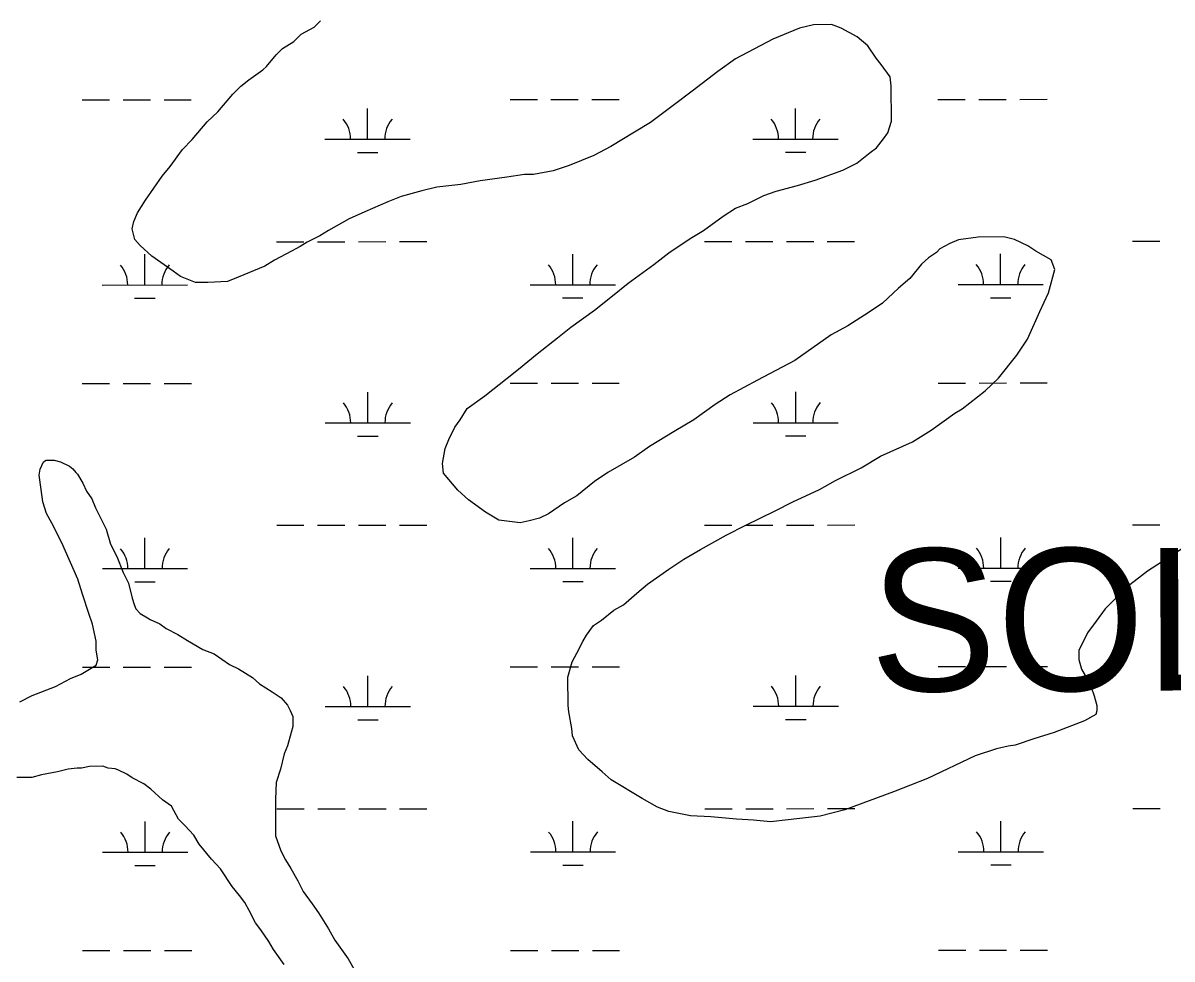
# Model space of a CAD drawing. Extents: x 3279314 to 3317160, y 734079 to 759431.
# Drawn here: x 3298590 to 3299938, y 743536 to 744634 of the extents above; entities that cross this region are included whole.
import ezdxf

# ---------------------------------------------------------------- set-up
doc = ezdxf.new("R2010")
doc.units = 0
for name, color, linetype in [('V-SITE-VEGE', 7, 'Continuous'), ('V-TOPO-GNAM-IDEN', 7, 'Continuous'), ('V-WETL-SWMP', 7, 'Continuous')]:
    doc.layers.add(name, color=color, linetype=linetype)

msp = doc.modelspace()

# ---------------------------------------------------------------- linework, layer by layer
at = {"layer": 'V-SITE-VEGE'}
for p, q in [((3298931.6, 744629.6), (3298938.8, 744636.9)), ((3298907.7, 744612.8), (3298916, 744621.2)), ((3298916, 744621.2), (3298931.6, 744629.6)), ((3299500.6, 744628.2), (3299469.4, 744615.5)), ((3299517.2, 744632.4), (3299500.6, 744628.2)), ((3299538.1, 744632.5), (3299517.2, 744632.4)), ((3299549.5, 744628.4), (3299538.1, 744632.5)), ((3299568.3, 744618.1), (3299549.5, 744628.4)), ((3298894.2, 744604.4), (3298907.7, 744612.8)), ((3299469.4, 744615.5), (3299425.7, 744592.4)), ((3299580.9, 744607.7), (3299568.3, 744618.1)), ((3299590.4, 744593.2), (3299580.9, 744607.7)), ((3298875.5, 744583.5), (3298886.9, 744597.1)), ((3298886.9, 744597.1), (3298894.2, 744604.4)), ((3298871.4, 744579.3), (3298875.5, 744583.5)), ((3299425.7, 744592.4), (3299404.9, 744577.7)), ((3299596.6, 744585.9), (3299590.4, 744593.2)), ((3299607.1, 744571.4), (3299596.6, 744585.9)), ((3298845.4, 744560.4), (3298854.8, 744567.7)), ((3298854.8, 744567.7), (3298871.4, 744579.3)), ((3299404.9, 744577.7), (3299374.8, 744554.6)), ((3299608.2, 744560.9), (3299607.1, 744571.4)), ((3298836.1, 744551), (3298845.4, 744560.4)), ((3299374.8, 744554.6), (3299354.1, 744538.9)), ((3299608.4, 744519.3), (3299608.2, 744560.9)), ((3298818.5, 744530.1), (3298836.1, 744551)), ((3298806, 744518.5), (3298818.5, 744530.1)), ((3299354.1, 744538.9), (3299326, 744517.9)), ((3298788.4, 744497.6), (3298806, 744518.5)), ((3299326, 744517.9), (3299307.3, 744506.4)), ((3299604.3, 744505.7), (3299608.4, 744519.3)), ((3299307.3, 744506.4), (3299279.3, 744489.5)), ((3299599.1, 744498.4), (3299604.3, 744505.7)), ((3298762.5, 744466.2), (3298777, 744486.1)), ((3298777, 744486.1), (3298788.4, 744497.6)), ((3299279.3, 744489.5), (3299259.5, 744479)), ((3299583.6, 744482.7), (3299590.9, 744487.9)), ((3299590.9, 744487.9), (3299599.1, 744498.4)), ((3299259.5, 744479), (3299230.4, 744467.4)), ((3299568, 744470.1), (3299583.6, 744482.7)), ((3298753.2, 744454.7), (3298762.5, 744466.2)), ((3299211.7, 744461.1), (3299188.8, 744456.8)), ((3299230.4, 744467.4), (3299211.7, 744461.1)), ((3299519.1, 744450.1), (3299551.4, 744461.7)), ((3299551.4, 744461.7), (3299568, 744470.1)), ((3298733.5, 744426.5), (3298753.2, 744454.7)), ((3299126.3, 744449.2), (3299103.4, 744444.9)), ((3299157.5, 744453.5), (3299126.3, 744449.2)), ((3299178.3, 744456.8), (3299157.5, 744453.5)), ((3299188.8, 744456.8), (3299178.3, 744456.8)), ((3299498.3, 744443.7), (3299519.1, 744450.1)), ((3299057.6, 744437.4), (3299033.6, 744431.1)), ((3299075.3, 744441.7), (3299057.6, 744437.4)), ((3299103.4, 744444.9), (3299075.3, 744441.7)), ((3299440.1, 744422.6), (3299458.8, 744432.1)), ((3299458.8, 744432.1), (3299473.3, 744437.3)), ((3299473.3, 744437.3), (3299498.3, 744443.7)), ((3298724.2, 744411.9), (3298733.5, 744426.5)), ((3299018, 744424.7), (3298991, 744413.1)), ((3299033.6, 744431.1), (3299018, 744424.7)), ((3299425.5, 744417.3), (3299440.1, 744422.6)), ((3298720.1, 744401.4), (3298724.2, 744411.9)), ((3298991, 744413.1), (3298972.3, 744404.7)), ((3299388.1, 744391.1), (3299411, 744407.9)), ((3299411, 744407.9), (3299425.5, 744417.3)), ((3298718.1, 744393.1), (3298720.1, 744401.4)), ((3298721.2, 744380.6), (3298718.1, 744393.1)), ((3298972.3, 744404.7), (3298948.4, 744391)), ((3298727.5, 744373.3), (3298721.2, 744380.6)), ((3298938, 744384.7), (3298923.4, 744377.4)), ((3298948.4, 744391), (3298938, 744384.7)), ((3299347.6, 744364.8), (3299372.5, 744381.6)), ((3299372.5, 744381.6), (3299388.1, 744391.1)), ((3299687.2, 744380), (3299676.8, 744375.8)), ((3299710.2, 744383.2), (3299687.2, 744380)), ((3299740.4, 744383.4), (3299710.2, 744383.2)), ((3299752.9, 744380.3), (3299740.4, 744383.4)), ((3299768.6, 744373.1), (3299752.9, 744380.3)), ((3298741.1, 744360.9), (3298727.5, 744373.3)), ((3298904.7, 744366.9), (3298885, 744356.4)), ((3298915.1, 744372.1), (3298904.7, 744366.9)), ((3298923.4, 744377.4), (3298915.1, 744372.1)), ((3299330, 744351.2), (3299347.6, 744364.8)), ((3299661.3, 744365.3), (3299651.9, 744359)), ((3299665.4, 744369.5), (3299661.3, 744365.3)), ((3299676.8, 744375.8), (3299665.4, 744369.5)), ((3299778, 744366.9), (3299768.6, 744373.1)), ((3299795.7, 744356.6), (3299778, 744366.9)), ((3298751.6, 744353.6), (3298741.1, 744360.9)), ((3298766.2, 744343.3), (3298751.6, 744353.6)), ((3298885, 744356.4), (3298873.5, 744349)), ((3299299.8, 744329.2), (3299330, 744351.2)), ((3299643.6, 744351.7), (3299630.1, 744334.9)), ((3299651.9, 744359), (3299643.6, 744351.7)), ((3299800, 744345.1), (3299795.7, 744356.6)), ((3298774.6, 744337.1), (3298766.2, 744343.3)), ((3298873.5, 744349), (3298842.3, 744336.4)), ((3299792.8, 744318), (3299800, 744345.1)), ((3298792.3, 744329.9), (3298774.6, 744337.1)), ((3298806.9, 744329.9), (3298792.3, 744329.9)), ((3298829.9, 744331.1), (3298806.9, 744329.9)), ((3298842.3, 744336.4), (3298829.9, 744331.1)), ((3299281.2, 744314.5), (3299299.8, 744329.2)), ((3299630.1, 744334.9), (3299616.7, 744323.4)), ((3299260.4, 744297.7), (3299281.2, 744314.5)), ((3299616.7, 744323.4), (3299598, 744305.6)), ((3299782.5, 744296), (3299792.8, 744318)), ((3299232.3, 744277.8), (3299260.4, 744297.7)), ((3299598, 744305.6), (3299582.4, 744295.1)), ((3299582.4, 744295.1), (3299557.5, 744279.3)), ((3299768, 744263.7), (3299782.5, 744296)), ((3299216.8, 744265.2), (3299232.3, 744277.8)), ((3299557.5, 744279.3), (3299537.7, 744268.8)), ((3299192.9, 744246.3), (3299216.8, 744265.2)), ((3299537.7, 744268.8), (3299495.1, 744238.4)), ((3299755.6, 744244.9), (3299768, 744263.7)), ((3299171.1, 744228.5), (3299192.9, 744246.3)), ((3299733.9, 744217.7), (3299755.6, 744244.9)), ((3299495.1, 744238.4), (3299451.5, 744215.3)), ((3299131.7, 744197.1), (3299157.6, 744218)), ((3299157.6, 744218), (3299171.1, 744228.5)), ((3299718.3, 744203), (3299733.9, 744217.7)), ((3299451.5, 744215.3), (3299419.3, 744198.4)), ((3299691.3, 744182), (3299718.3, 744203)), ((3299110.9, 744182.4), (3299131.7, 744197.1)), ((3299419.3, 744198.4), (3299401.6, 744186.9)), ((3299102.6, 744168.8), (3299110.9, 744182.4)), ((3299401.6, 744186.9), (3299376.7, 744169.1)), ((3299655, 744156.8), (3299683, 744176.8)), ((3299683, 744176.8), (3299691.3, 744182)), ((3299096.4, 744160.4), (3299102.6, 744168.8)), ((3299376.7, 744169.1), (3299353.8, 744155.4)), ((3299089.2, 744145.8), (3299096.4, 744160.4)), ((3299353.8, 744155.4), (3299324.7, 744137.5)), ((3299633.1, 744143.2), (3299655, 744156.8)), ((3299085.1, 744135.4), (3299089.2, 744145.8)), ((3299324.7, 744137.5), (3299307.1, 744125)), ((3299595.7, 744126.3), (3299633.1, 744143.2)), ((3299082, 744117.6), (3299085.1, 744135.4)), ((3299307.1, 744125), (3299275.9, 744107.1)), ((3299572.9, 744112.7), (3299595.7, 744126.3)), ((3298609, 744103.9), (3298610, 744111.2)), ((3298610, 744111.2), (3298614.1, 744119.5)), ((3298614.1, 744119.5), (3298617.2, 744121.6)), ((3298617.2, 744121.6), (3298626.6, 744121.7)), ((3298626.6, 744121.7), (3298633.9, 744119.6)), ((3298633.9, 744119.6), (3298644.4, 744114.5)), ((3298644.4, 744114.5), (3298648.5, 744111.4)), ((3298648.5, 744111.4), (3298651.7, 744107.2)), ((3299083.1, 744106.2), (3299082, 744117.6)), ((3299542.7, 744097.9), (3299572.9, 744112.7)), ((3298611.1, 744087.2), (3298609, 744103.9)), ((3298651.7, 744107.2), (3298653.8, 744105.2)), ((3298653.8, 744105.2), (3298660.1, 744094.8)), ((3299099.9, 744086.4), (3299083.1, 744106.2)), ((3299260.3, 744096.6), (3299239.6, 744079.8)), ((3299275.9, 744107.1), (3299260.3, 744096.6)), ((3299524, 744087.4), (3299542.7, 744097.9)), ((3298613.3, 744072.7), (3298611.1, 744087.2)), ((3298660.1, 744094.8), (3298664.3, 744085.4)), ((3298664.3, 744085.4), (3298670.6, 744076.1)), ((3299112.4, 744075), (3299099.9, 744086.4)), ((3299492.8, 744072.7), (3299524, 744087.4)), ((3298617.5, 744059.1), (3298613.3, 744072.7)), ((3298670.6, 744076.1), (3298674.8, 744065.7)), ((3299132.3, 744060.6), (3299112.4, 744075)), ((3299225, 744071.4), (3299206.3, 744058.8)), ((3299239.6, 744079.8), (3299225, 744071.4)), ((3299472, 744062.2), (3299492.8, 744072.7)), ((3298623.8, 744047.7), (3298617.5, 744059.1)), ((3298674.8, 744065.7), (3298687.4, 744040.7)), ((3299148, 744051.2), (3299132.3, 744060.6)), ((3299206.3, 744058.8), (3299195.9, 744053.6)), ((3299437.7, 744045.3), (3299472, 744062.2)), ((3298635.4, 744024.8), (3298623.8, 744047.7)), ((3299173, 744048.2), (3299148, 744051.2)), ((3299183.4, 744050.4), (3299173, 744048.2)), ((3299195.9, 744053.6), (3299183.4, 744050.4)), ((3299414.8, 744033.8), (3299437.7, 744045.3)), ((3298687.4, 744040.7), (3298692.7, 744023)), ((3299384.7, 744017), (3299414.8, 744033.8)), ((3298654.4, 743982.2), (3298635.4, 744024.8)), ((3298692.7, 744023), (3298700.1, 744008.5)), ((3299365, 744005.4), (3299384.7, 744017)), ((3299955.7, 744021.8), (3299936, 744009.2)), ((3298700.1, 744008.5), (3298707.5, 743989.7)), ((3299347.3, 743993.8), (3299365, 744005.4)), ((3299936, 744009.2), (3299909, 743991.3)), ((3298707.5, 743989.7), (3298713.8, 743977.3)), ((3299322.4, 743976), (3299347.3, 743993.8)), ((3299909, 743991.3), (3299901.7, 743986.1)), ((3298659.7, 743964.5), (3298654.4, 743982.2)), ((3298713.8, 743977.3), (3298718.1, 743959.6)), ((3299309.9, 743965.5), (3299322.4, 743976)), ((3299901.7, 743986.1), (3299883, 743971.4)), ((3298667.1, 743941.6), (3298659.7, 743964.5)), ((3299294.4, 743951.9), (3299309.9, 743965.5)), ((3299883, 743971.4), (3299859.2, 743947.3)), ((3298718.1, 743959.6), (3298720.2, 743952.3)), ((3298720.2, 743952.3), (3298722.3, 743947.1)), ((3298722.3, 743947.1), (3298727.5, 743941.9)), ((3299282.9, 743945.6), (3299294.4, 743951.9)), ((3299859.2, 743947.3), (3299848.8, 743932.7)), ((3298671.3, 743929.1), (3298667.1, 743941.6)), ((3298727.5, 743941.9), (3298735.9, 743936.7)), ((3298735.9, 743936.7), (3298739, 743934.7)), ((3298739, 743934.7), (3298750.5, 743929.5)), ((3299259, 743927.8), (3299268.4, 743934.1)), ((3299268.4, 743934.1), (3299282.9, 743945.6)), ((3298675.6, 743909.3), (3298671.3, 743929.1)), ((3298750.5, 743929.5), (3298757.8, 743924.3)), ((3298757.8, 743924.3), (3298771.4, 743917.1)), ((3299250.8, 743916.3), (3299259, 743927.8)), ((3299848.8, 743932.7), (3299838.5, 743919.1)), ((3298675.6, 743898.9), (3298675.6, 743909.3)), ((3298771.4, 743917.1), (3298782.9, 743909.9)), ((3298782.9, 743909.9), (3298800.7, 743899.5)), ((3299239.4, 743895.4), (3299246.6, 743909)), ((3299246.6, 743909), (3299250.8, 743916.3)), ((3299838.5, 743919.1), (3299828.1, 743898.2)), ((3298677.8, 743887.5), (3298675.6, 743898.9)), ((3298800.7, 743899.5), (3298814.2, 743894.4)), ((3298814.2, 743894.4), (3298832, 743882)), ((3299234.2, 743884.9), (3299239.4, 743895.4)), ((3299828.1, 743898.2), (3299828.2, 743887.8)), ((3298658, 743870.7), (3298675.7, 743881.2)), ((3298675.7, 743881.2), (3298677.8, 743887.5)), ((3298832, 743882), (3298842.5, 743876.8)), ((3299229.1, 743867.2), (3299234.2, 743884.9)), ((3299828.2, 743887.8), (3299831.4, 743876.3)), ((3298645.6, 743865.4), (3298658, 743870.7)), ((3298842.5, 743876.8), (3298859.2, 743866.5)), ((3298859.2, 743866.5), (3298867.5, 743859.2)), ((3299229.3, 743833.8), (3299229.1, 743867.2)), ((3299831.4, 743876.3), (3299835.6, 743869.1)), ((3299835.6, 743869.1), (3299842.9, 743855.5)), ((3298600.8, 743845.4), (3298627.9, 743856)), ((3298627.9, 743856), (3298645.6, 743865.4)), ((3298867.5, 743859.2), (3298882.2, 743849.9)), ((3299842.9, 743855.5), (3299846.1, 743845.1)), ((3298586.3, 743838.1), (3298600.8, 743845.4)), ((3298882.2, 743849.9), (3298892.6, 743842.7)), ((3298892.6, 743842.7), (3298900, 743834.4)), ((3299846.1, 743845.1), (3299849.3, 743833.7)), ((3298900, 743834.4), (3298903.1, 743828.1)), ((3298903.1, 743828.1), (3298906.3, 743820.8)), ((3299230.3, 743826.6), (3299229.3, 743833.8)), ((3299233.6, 743806.8), (3299230.3, 743826.6)), ((3299849.3, 743827.4), (3299848.3, 743823.3)), ((3299849.3, 743833.7), (3299849.3, 743827.4)), ((3298906.3, 743820.8), (3298906.3, 743809.4)), ((3299834.8, 743815.9), (3299799.4, 743802.2)), ((3299848.3, 743823.3), (3299834.8, 743815.9)), ((3298904.3, 743802.1), (3298900.2, 743786.4)), ((3298906.3, 743809.4), (3298904.3, 743802.1)), ((3299234.6, 743798.4), (3299233.6, 743806.8)), ((3299799.4, 743802.2), (3299775.5, 743794.8)), ((3298900.2, 743786.4), (3298896.1, 743777)), ((3299242, 743781.8), (3299234.6, 743798.4)), ((3299745.3, 743786.3), (3299731.8, 743783.1)), ((3299753.6, 743787.4), (3299745.3, 743786.3)), ((3299775.5, 743794.8), (3299753.6, 743787.4)), ((3298896.1, 743777), (3298892, 743759.3)), ((3299252.5, 743770.4), (3299242, 743781.8)), ((3299706.8, 743774.7), (3299650.7, 743748.3)), ((3299731.8, 743783.1), (3299706.8, 743774.7)), ((3298642.9, 743759.1), (3298630.5, 743755.9)), ((3298653.4, 743760.2), (3298642.9, 743759.1)), ((3298658.6, 743760.2), (3298653.4, 743760.2)), ((3298667.9, 743762.4), (3298658.6, 743760.2)), ((3298683.6, 743762.5), (3298667.9, 743762.4)), ((3298689.8, 743760.4), (3298683.6, 743762.5)), ((3298698.2, 743759.4), (3298689.8, 743760.4)), ((3298701.3, 743758.4), (3298698.2, 743759.4)), ((3298711.7, 743753.2), (3298701.3, 743758.4)), ((3298892, 743759.3), (3298886.9, 743743.6)), ((3299269.2, 743755.9), (3299252.5, 743770.4)), ((3298600.3, 743749.5), (3298582.6, 743749.5)), ((3298611.7, 743752.7), (3298600.3, 743749.5)), ((3298630.5, 743755.9), (3298611.7, 743752.7)), ((3298718, 743749.1), (3298711.7, 743753.2)), ((3298731.6, 743741.8), (3298718, 743749.1)), ((3299279.7, 743746.6), (3299269.2, 743755.9)), ((3299316.3, 743724.8), (3299279.7, 743746.6)), ((3299650.7, 743748.3), (3299611.1, 743732.5)), ((3298740, 743735.6), (3298731.6, 743741.8)), ((3298753.6, 743723.2), (3298740, 743735.6)), ((3298886.9, 743743.6), (3298885.9, 743723.8)), ((3299611.1, 743732.5), (3299553.9, 743711.4)), ((3298764, 743715.9), (3298753.6, 743723.2)), ((3298885.9, 743723.8), (3298886.1, 743681.1)), ((3299334, 743714.5), (3299316.3, 743724.8)), ((3298772.4, 743700.4), (3298764, 743715.9)), ((3299347.6, 743709.4), (3299334, 743714.5)), ((3299372.7, 743704.3), (3299347.6, 743709.4)), ((3299396.6, 743703.3), (3299372.7, 743704.3)), ((3299553.9, 743711.4), (3299524.8, 743704)), ((3298779.8, 743693.1), (3298772.4, 743700.4)), ((3298790.2, 743681.7), (3298779.8, 743693.1)), ((3299426.9, 743700.4), (3299396.6, 743703.3)), ((3299446.7, 743699.4), (3299426.9, 743700.4)), ((3299466.5, 743697.4), (3299446.7, 743699.4)), ((3299487.3, 743699.6), (3299466.5, 743697.4)), ((3299524.8, 743704), (3299487.3, 743699.6)), ((3298796.5, 743671.3), (3298790.2, 743681.7)), ((3298886.1, 743681.1), (3298892.5, 743663.4)), ((3298811.2, 743653.6), (3298796.5, 743671.3)), ((3298821.7, 743642.2), (3298811.2, 743653.6)), ((3298892.5, 743663.4), (3298897.7, 743653)), ((3298897.7, 743653), (3298904, 743642.6)), ((3298835.3, 743621.5), (3298821.7, 743642.2)), ((3298904, 743642.6), (3298912.4, 743628.1)), ((3298912.4, 743628.1), (3298918.7, 743615.6)), ((3298843.7, 743611.1), (3298835.3, 743621.5)), ((3298850, 743602.8), (3298843.7, 743611.1)), ((3298918.7, 743615.6), (3298929.2, 743601.1)), ((3298855.3, 743593.4), (3298850, 743602.8)), ((3298929.2, 743601.1), (3298936.6, 743590.7)), ((3298862.6, 743578.9), (3298855.3, 743593.4)), ((3298936.6, 743590.7), (3298948.1, 743572)), ((3298868.9, 743570.6), (3298862.6, 743578.9)), ((3298878.4, 743557.1), (3298868.9, 743570.6)), ((3298948.1, 743572), (3298955.5, 743558.5)), ((3298883.6, 743547.7), (3298878.4, 743557.1)), ((3298955.5, 743558.5), (3298971.2, 743536.7)), ((3298896.2, 743530), (3298883.6, 743547.7)), ((3298971.2, 743536.7), (3298979.6, 743522.1))]:
    msp.add_line(p, q, dxfattribs=at)
at = {"layer": 'V-WETL-SWMP'}
for p, q in [((3298659.3, 744544.3), (3298691.3, 744544.3)), ((3298707.3, 744544.3), (3298739.3, 744544.3)), ((3298755.3, 744544.3), (3298787.3, 744544.3)), ((3299161.2, 744544.5), (3299193.2, 744544.5)), ((3299209.2, 744544.6), (3299241.2, 744544.6)), ((3299257.2, 744544.6), (3299289.2, 744544.6)), ((3299663.1, 744544.8), (3299695.1, 744544.8)), ((3299711.1, 744544.8), (3299743.1, 744544.8)), ((3299759.1, 744544.8), (3299791.1, 744544.9)), ((3298994.1, 744498), (3298994.1, 744534)), ((3299496, 744498.3), (3299496, 744534.3)), ((3298944.1, 744498), (3299044.1, 744498)), ((3299446, 744498.2), (3299546, 744498.3)), ((3298982.1, 744482.6), (3299006.1, 744482.6)), ((3299484.1, 744482.8), (3299508.1, 744482.8)), ((3299389.3, 744378.1), (3299421.3, 744378.2)), ((3299437.3, 744378.2), (3299469.3, 744378.2)), ((3299485.3, 744378.2), (3299517.3, 744378.2)), ((3299533.3, 744378.2), (3299565.3, 744378.2)), ((3299891.2, 744378.4), (3299923.2, 744378.4)), ((3298887.4, 744377.9), (3298919.4, 744377.9)), ((3298935.4, 744377.9), (3298967.4, 744377.9)), ((3298983.4, 744377.9), (3299015.4, 744378)), ((3299031.4, 744378), (3299063.4, 744378)), ((3298732.8, 744327.1), (3298732.8, 744363.1)), ((3299234.7, 744327.3), (3299234.7, 744363.3)), ((3299736.6, 744327.6), (3299736.6, 744363.6)), ((3298682.8, 744327), (3298782.8, 744327.1)), ((3299184.7, 744327.3), (3299284.7, 744327.4)), ((3299686.6, 744327.6), (3299786.6, 744327.6)), ((3298720.8, 744311.6), (3298744.8, 744311.6)), ((3299222.7, 744311.9), (3299246.7, 744311.9)), ((3299724.6, 744312.1), (3299748.6, 744312.2)), ((3298659.4, 744211.6), (3298691.4, 744211.6)), ((3298707.4, 744211.6), (3298739.4, 744211.6)), ((3298755.4, 744211.7), (3298787.4, 744211.7)), ((3299161.4, 744211.9), (3299193.3, 744211.9)), ((3299209.3, 744211.9), (3299241.3, 744211.9)), ((3299257.3, 744211.9), (3299289.3, 744211.9)), ((3299663.3, 744212.1), (3299695.3, 744212.1)), ((3299711.3, 744212.1), (3299743.3, 744212.2)), ((3299759.3, 744212.2), (3299791.3, 744212.2)), ((3298994.3, 744165.3), (3298994.3, 744201.3)), ((3299496.2, 744165.6), (3299496.2, 744201.6)), ((3298944.3, 744165.3), (3299044.3, 744165.4)), ((3299446.2, 744165.6), (3299546.2, 744165.6)), ((3298982.3, 744149.9), (3299006.3, 744149.9)), ((3299484.2, 744150.2), (3299508.2, 744150.2)), ((3298887.5, 744045.2), (3298919.5, 744045.2)), ((3298935.5, 744045.2), (3298967.5, 744045.3)), ((3298983.5, 744045.3), (3299015.5, 744045.3)), ((3299031.5, 744045.3), (3299063.5, 744045.3)), ((3299389.4, 744045.5), (3299421.4, 744045.5)), ((3299437.4, 744045.5), (3299469.4, 744045.5)), ((3299485.4, 744045.5), (3299517.4, 744045.5)), ((3299533.4, 744045.5), (3299565.4, 744045.6)), ((3299891.3, 744045.7), (3299923.3, 744045.7)), ((3298733, 743994.4), (3298732.9, 744030.4)), ((3299234.9, 743994.7), (3299234.8, 744030.7)), ((3299736.8, 743994.9), (3299736.8, 744030.9)), ((3298683, 743994.4), (3298783, 743994.4)), ((3299184.9, 743994.6), (3299284.9, 743994.7)), ((3299686.8, 743994.9), (3299786.8, 743994.9)), ((3298721, 743979), (3298745, 743979)), ((3299222.9, 743979.2), (3299246.9, 743979.2)), ((3299724.8, 743979.5), (3299748.8, 743979.5)), ((3299663.4, 743879.4), (3299695.4, 743879.5)), ((3299711.4, 743879.5), (3299743.4, 743879.5)), ((3299759.4, 743879.5), (3299791.4, 743879.5)), ((3298659.6, 743878.9), (3298691.6, 743878.9)), ((3298707.6, 743879), (3298739.6, 743879)), ((3298755.6, 743879), (3298787.6, 743879)), ((3298994.5, 743832.7), (3298994.5, 743868.7)), ((3299161.5, 743879.2), (3299193.5, 743879.2)), ((3299209.5, 743879.2), (3299241.5, 743879.2)), ((3299257.5, 743879.2), (3299289.5, 743879.2)), ((3299496.4, 743832.9), (3299496.4, 743868.9)), ((3298944.5, 743832.6), (3299044.5, 743832.7)), ((3299446.4, 743832.9), (3299546.4, 743832.9)), ((3298982.5, 743817.2), (3299006.5, 743817.2)), ((3299484.4, 743817.5), (3299508.4, 743817.5)), ((3298887.7, 743712.5), (3298919.7, 743712.6)), ((3298935.7, 743712.6), (3298967.7, 743712.6)), ((3298983.7, 743712.6), (3299015.7, 743712.6)), ((3299031.7, 743712.6), (3299063.7, 743712.6)), ((3299389.6, 743712.8), (3299421.6, 743712.8)), ((3299437.6, 743712.8), (3299469.6, 743712.8)), ((3299485.6, 743712.8), (3299517.6, 743712.9)), ((3299533.6, 743712.9), (3299565.6, 743712.9)), ((3299891.5, 743713.1), (3299923.5, 743713.1)), ((3298733.1, 743661.7), (3298733.1, 743697.7)), ((3299235, 743662), (3299235, 743698)), ((3299736.9, 743662.2), (3299736.9, 743698.2)), ((3298683.1, 743661.7), (3298783.1, 743661.7)), ((3299185, 743662), (3299285, 743662)), ((3299686.9, 743662.2), (3299786.9, 743662.3)), ((3298721.1, 743646.3), (3298745.1, 743646.3)), ((3299223, 743646.5), (3299247, 743646.6)), ((3299725, 743646.8), (3299749, 743646.8)), ((3298659.8, 743546.3), (3298691.8, 743546.3)), ((3298707.8, 743546.3), (3298739.8, 743546.3)), ((3298755.8, 743546.3), (3298787.8, 743546.3)), ((3299161.7, 743546.5), (3299193.7, 743546.5)), ((3299209.7, 743546.5), (3299241.7, 743546.5)), ((3299257.7, 743546.6), (3299289.7, 743546.6)), ((3299663.6, 743546.8), (3299695.6, 743546.8)), ((3299711.6, 743546.8), (3299743.6, 743546.8)), ((3299759.6, 743546.8), (3299791.6, 743546.8))]:
    msp.add_line(p, q, dxfattribs=at)
for centre, start, end in [((3298938.9, 744498.5), 359.2573, 40.801), ((3299049.4, 744498.5), 139.2573, 180.801), ((3299440.8, 744498.7), 359.2573, 40.801), ((3299551.3, 744498.8), 139.2573, 180.801), ((3298677.5, 744327.5), 359.2573, 40.801), ((3298788, 744327.6), 139.2573, 180.801), ((3299179.5, 744327.8), 359.2573, 40.801), ((3299289.9, 744327.8), 139.2573, 180.801), ((3299681.4, 744328), 359.2573, 40.801), ((3299791.8, 744328.1), 139.2573, 180.801), ((3298939.1, 744165.8), 359.2573, 40.801), ((3299049.6, 744165.8), 139.2573, 180.801), ((3299441, 744166), 359.2573, 40.801), ((3299551.5, 744166.1), 139.2573, 180.801), ((3298677.7, 743994.8), 359.2573, 40.801), ((3298788.2, 743994.9), 139.2573, 180.801), ((3299179.6, 743995.1), 359.2573, 40.801), ((3299290.1, 743995.2), 139.2573, 180.801), ((3299681.5, 743995.4), 359.2573, 40.801), ((3299792, 743995.4), 139.2573, 180.801), ((3298939.2, 743833.1), 359.2573, 40.801), ((3299049.7, 743833.2), 139.2573, 180.801), ((3299441.1, 743833.4), 359.2573, 40.801), ((3299551.6, 743833.4), 139.2573, 180.801), ((3298677.9, 743662.2), 359.2573, 40.801), ((3298788.4, 743662.2), 139.2573, 180.801), ((3299179.8, 743662.4), 359.2573, 40.801), ((3299290.3, 743662.5), 139.2573, 180.801), ((3299681.7, 743662.7), 359.2573, 40.801), ((3299792.2, 743662.7), 139.2573, 180.801)]:
    msp.add_arc(centre, 35.2, start, end, dxfattribs=at)

# ---------------------------------------------------------------- texts
at = {"layer": 'V-TOPO-GNAM-IDEN'}
msp.add_text('SOLITUDE', height=167, rotation=0.1349, dxfattribs=at).set_placement((3299583.3, 743850.6))

doc.saveas('drawing.dxf')
